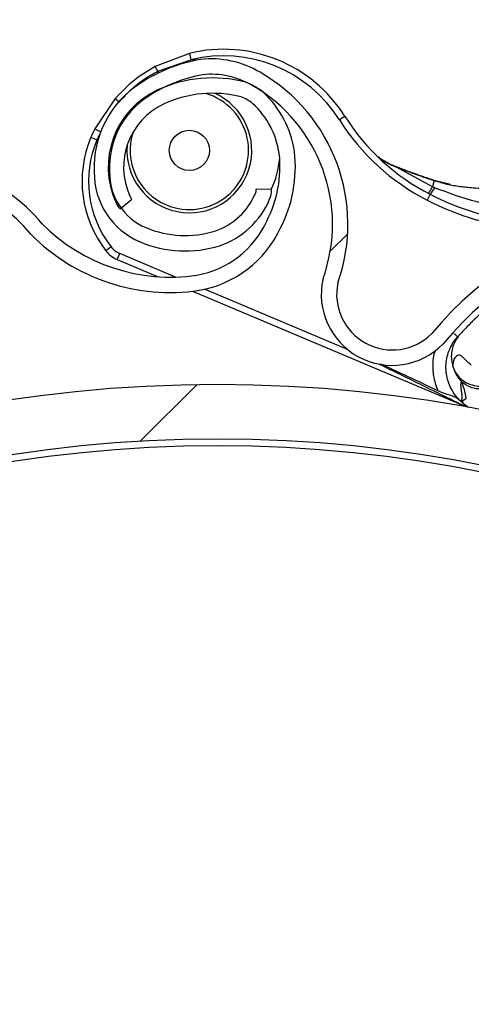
# Model space of a CAD drawing. Header units: inches. Extents: x 170 to 284, y 215 to 248.
# Tile 510 of 656: x 211.0846 to 211.1556, y 224.9447 to 225.0994. Entities that reach past the tile are written whole.
import ezdxf

# ---------------------------------------------------------------- set-up
doc = ezdxf.new("R2010")
doc.units = ezdxf.units.IN
doc.header["$LTSCALE"] = 0.25
doc.header["$MEASUREMENT"] = 0
doc.layers.add('ANNOTATIONS', color=1, linetype='Continuous')
doc.layers.add('RH FRONT OF HOOD', color=7, linetype='Continuous')
doc.styles.add('ARIAL', font='arial.ttf', dxfattribs={"height": 0.09375})
doc.dimstyles.new('STANDARD$0', dxfattribs={"dimtxt": 0.09375, "dimasz": 0.09375, "dimexe": 0.03125, "dimexo": 0.046875, "dimgap": 0.09, "dimtad": 0, "dimtih": 1, "dimtoh": 1, "dimdec": 4, "dimzin": 0, "dimdsep": 46, "dimtxsty": 'ARIAL', "dimcen": 0.09, "dimadec": 0, "dimazin": 0, "dimtfac": 1, "dimtdec": 4, "dimtofl": 0, "dimtmove": 0, "dimatfit": 1, "dimfxl": 1, "dimtolj": 1, "dimtzin": 0, "dimarcsym": 0})
pattern_1 = [(45, (200.7563139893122, 218.4993357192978), (-0.03026527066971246, 0.03026527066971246), [])]

# ---------------------------------------------------------------- blocks, each defined once
blk = doc.blocks.new('*D75')
at = {"layer": 'ANNOTATIONS', "color": 0, "lineweight": -2, "transparency": 16777216}
for p, q in [((209.9594651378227, 225.3844004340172), (209.9594651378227, 225.4781504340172)), ((210.5891923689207, 225.2906504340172), (209.9282151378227, 225.2906504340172)), ((211.1204829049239, 225.2379811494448), (209.9282151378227, 225.2379811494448)), ((209.9594651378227, 225.1442311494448), (209.9594651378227, 225.0504811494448)), ((209.9594651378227, 225.0504811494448), (209.8657151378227, 225.0504811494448))]:
    blk.add_line(p, q, dxfattribs=at)
at = {"layer": 'ANNOTATIONS', "color": 0, "transparency": 16777216}
for points in [[(209.9438401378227, 225.3844004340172), (209.9750901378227, 225.3844004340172), (209.9594651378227, 225.2906504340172)], [(209.9438401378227, 225.1442311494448), (209.9750901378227, 225.1442311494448), (209.9594651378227, 225.2379811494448)]]:
    blk.add_solid(points, dxfattribs=at)
at = {"layer": 'defpoints', "color": 0, "transparency": 16777216}
for p in [(210.6360673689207, 225.2906504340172), (209.9594651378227, 225.2379811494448), (211.1673579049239, 225.2379811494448)]:
    blk.add_point(p, dxfattribs=at)
at = {"layer": 'ANNOTATIONS', "color": 0, "transparency": 16777216, "insert": (209.6118125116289, 225.0504811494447), "char_height": 0.09375, "attachment_point": 5, "style": 'ARIAL'}
blk.add_mtext('\\A1;2 5/8"', dxfattribs=at)
blk = doc.blocks.new('*D76')
at = {"layer": 'ANNOTATIONS', "color": 0, "lineweight": -2, "transparency": 16777216}
for p, q in [((210.6277843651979, 225.6576941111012), (210.6277843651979, 226.3915711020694)), ((212.2068141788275, 224.9942942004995), (212.2068141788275, 226.3915711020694)), ((210.7215343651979, 226.3603211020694), (211.1070251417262, 226.3603211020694)), ((212.1130641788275, 226.3603211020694), (211.7275734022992, 226.3603211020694))]:
    blk.add_line(p, q, dxfattribs=at)
at = {"layer": 'ANNOTATIONS', "color": 0, "transparency": 16777216}
for points in [[(210.7215343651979, 226.3759461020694), (210.7215343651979, 226.3446961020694), (210.6277843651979, 226.3603211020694)], [(212.1130641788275, 226.3759461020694), (212.1130641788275, 226.3446961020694), (212.2068141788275, 226.3603211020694)]]:
    blk.add_solid(points, dxfattribs=at)
at = {"layer": 'defpoints', "color": 0, "transparency": 16777216}
for p in [(212.2068141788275, 226.3603211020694), (210.6277843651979, 225.6108191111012), (212.2068141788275, 224.9474192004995)]:
    blk.add_point(p, dxfattribs=at)
at = {"layer": 'ANNOTATIONS', "color": 0, "transparency": 16777216, "insert": (211.4172992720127, 226.3603211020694), "char_height": 0.09375, "attachment_point": 5, "style": 'ARIAL'}
blk.add_mtext('\\A1;DIM "A"', dxfattribs=at)

msp = doc.modelspace()

# ---------------------------------------------------------------- hatches: boundary and pattern name
at = {"layer": 'RH FRONT OF HOOD'}
h = msp.add_hatch(dxfattribs=at)
h.set_pattern_fill('ANSI31', color=256, scale=0.34241245, angle=2.8e-322, style=0)
h.set_pattern_definition([(45, (200.7896657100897, 218.4993357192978), (-0.03026527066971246, 0.03026527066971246), [])])
edge = h.paths.add_edge_path(flags=0)
edge.add_arc((211.0763061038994, 224.3915581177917), 0.021400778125, 89.9999999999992, 390.52248781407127, ccw=False)
edge.add_line((211.0763061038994, 224.4129588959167), (211.1490687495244, 224.4129588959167))
edge.add_arc((211.1490687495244, 224.8238538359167), 0.4108949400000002, 270, 450.0000000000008)
edge.add_line((211.1490687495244, 225.2347487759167), (210.6654111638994, 225.2347487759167))
edge.add_arc((210.6654111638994, 225.2390289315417), 0.004280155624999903, 180.0000000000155, 269.9999999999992, ccw=False)
edge.add_line((210.6611310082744, 225.2390289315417), (210.6611310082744, 225.2818304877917))
edge.add_arc((210.6654111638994, 225.2818304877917), 0.004280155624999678, 360, 540, ccw=False)
edge.add_line((210.6696913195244, 225.2818304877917), (210.6696913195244, 225.2390289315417))
edge.add_line((210.6696913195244, 225.2390289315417), (210.6664589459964, 225.2390289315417))
edge.add_line((210.6664589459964, 225.2390289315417), (210.6664589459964, 225.2818304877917))
edge.add_arc((210.6654111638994, 225.2818304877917), 0.001047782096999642, 360, 540.0000000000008)
edge.add_line((210.6643633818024, 225.2818304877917), (210.6643633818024, 225.2390289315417))
edge.add_arc((210.6654111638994, 225.2390289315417), 0.001047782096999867, 180, 270)
edge.add_line((210.6654111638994, 225.2379811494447), (211.1490687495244, 225.2379811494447))
edge.add_arc((211.1490687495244, 224.8238538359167), 0.4141273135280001, 269.9999999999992, 450, ccw=False)
edge.add_line((211.1490687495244, 224.4097265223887), (211.0763061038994, 224.4097265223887))
edge.add_arc((211.0763061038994, 224.3915581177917), 0.018168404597, 450.0000000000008, 750.5224878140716)
edge.add_arc((211.0910543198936, 224.4002532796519), 0.001047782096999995, 390.5224878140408, 495.0000000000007)
edge.add_line((211.0903134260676, 224.4009941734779), (211.0816182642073, 224.3922990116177))
edge.add_line((211.0816182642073, 224.3922990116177), (211.0793326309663, 224.3945846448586))
edge.add_line((211.0793326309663, 224.3945846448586), (211.0880277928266, 224.4032798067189))
edge.add_arc((211.0910543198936, 224.4002532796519), 0.004280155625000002, 390.522487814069, 495.0000000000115, ccw=False)
h = msp.add_hatch(dxfattribs=at)
h.set_pattern_fill('ANSI31', color=256, scale=0.34241245, style=0)
h.set_pattern_definition(pattern_1)
edge = h.paths.add_edge_path(flags=0)
edge.add_line((211.1157170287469, 225.2304686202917), (210.7733045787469, 225.2304686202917))
edge.add_line((210.7733045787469, 225.2304686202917), (210.7733045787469, 225.2347487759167))
edge.add_line((210.7733045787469, 225.2347487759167), (211.1157170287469, 225.2347487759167))
edge.add_arc((211.1157170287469, 224.8238538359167), 0.4108949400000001, 269.9999999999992, 450, ccw=False)
edge.add_line((211.1157170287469, 224.4129588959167), (211.0429543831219, 224.4129588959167))
edge.add_line((211.0429543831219, 224.4129588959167), (211.0429543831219, 224.4172390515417))
edge.add_line((211.0429543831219, 224.4172390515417), (211.1157170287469, 224.4172390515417))
edge.add_arc((211.1157170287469, 224.8238538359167), 0.406614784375, 270, 450.0000000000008)
h = msp.add_hatch(dxfattribs=at)
h.set_pattern_fill('ANSI31', color=256, scale=0.34241245, angle=2.8e-322, style=0)
h.set_pattern_definition(pattern_1)
edge = h.paths.add_edge_path(flags=0)
edge.add_arc((211.1201124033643, 225.0727969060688), 0.001712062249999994, 337.1636403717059, 359.3740606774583)
edge.add_line((211.1218243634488, 225.0727782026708), (211.1242382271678, 225.0727518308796))
edge.add_arc((211.1201124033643, 225.0727969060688), 0.004126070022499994, 337.1636403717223, 359.37406067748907, ccw=False)
edge.add_arc((211.111907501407, 225.0762520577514), 0.01302879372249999, 288.63980774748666, 337.1636403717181, ccw=False)
edge.add_arc((211.1106520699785, 225.0813877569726), 0.01830194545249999, 247.1636403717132, 287.2250133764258, ccw=False)
edge.add_arc((211.1081138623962, 225.0753603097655), 0.01176186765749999, 179.3044980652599, 247.1636403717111, ccw=False)
edge.add_arc((211.1120021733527, 225.0762121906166), 0.01566536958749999, 122.42070840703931, 182.5944401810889, ccw=False)
edge.add_arc((211.1174480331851, 225.0682344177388), 0.02532140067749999, 460.0178885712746, 483.1445737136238, ccw=False)
edge.add_arc((211.1147411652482, 225.0782168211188), 0.01504902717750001, 419.31935873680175, 456.4782900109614, ccw=False)
edge.add_arc((211.1086865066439, 225.0672797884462), 0.02754708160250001, 340.4721435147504, 420.0962141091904, ccw=False)
edge.add_arc((211.1432103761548, 225.0562710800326), 0.008748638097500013, 528.1222592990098, 675.1050725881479)
edge.add_arc((211.1929686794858, 225.0137686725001), 0.05672062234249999, 426.7342761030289, 500.1735401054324, ccw=False)
edge.add_arc((211.1326245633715, 224.8673823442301), 0.2150521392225, 410.5896679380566, 427.3696940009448, ccw=False)
edge.add_arc((211.2500684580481, 225.0119038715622), 0.02884824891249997, 352.32248383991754, 408.5773971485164, ccw=False)
edge.add_arc((211.3070635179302, 225.0067024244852), 0.0284373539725, 537.2842342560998, 590.8827079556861)
edge.add_arc((211.2982301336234, 224.9964896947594), 0.01494630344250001, 232.4550811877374, 287.7108324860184)
edge.add_arc((211.29788650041, 225.0003497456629), 0.0187470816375, 285.1215149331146, 318.6032563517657)
edge.add_arc((211.3014722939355, 224.996424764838), 0.0134739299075, 321.0411977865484, 359.4372861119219)
edge.add_arc((211.3089382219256, 224.9960673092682), 0.006011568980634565, 362.1461729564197, 382.8812140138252)
edge.add_arc((211.298447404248, 224.989859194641), 0.01816498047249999, 388.0629004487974, 427.163640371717)
edge.add_arc((211.3012513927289, 224.9965177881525), 0.01094007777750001, 427.1636403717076, 517.1636403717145)
edge.add_arc((211.2928887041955, 225.0000393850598), 0.001866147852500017, 517.1636403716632, 532.8058868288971)
edge.add_line((211.2910372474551, 225.0002730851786), (211.2886422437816, 225.0005753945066))
edge.add_arc((211.2928887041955, 225.0000393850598), 0.004280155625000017, 517.1636403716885, 532.805886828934, ccw=False)
edge.add_arc((211.3012513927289, 224.9965177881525), 0.01335408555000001, 427.16364037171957, 517.1636403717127, ccw=False)
edge.add_arc((211.298447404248, 224.989859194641), 0.020578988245, 387.77499868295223, 427.1636403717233, ccw=False)
edge.add_arc((211.3089382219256, 224.9960673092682), 0.008425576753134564, 361.7413075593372, 383.66335128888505, ccw=False)
edge.add_arc((211.3014722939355, 224.996424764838), 0.01588793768, 320.85394262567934, 359.63422106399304, ccw=False)
edge.add_arc((211.29788650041, 225.0003497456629), 0.02116108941, 285.2681711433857, 318.7408121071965, ccw=False)
edge.add_arc((211.2982301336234, 224.9964896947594), 0.01736031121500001, 232.34388850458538, 287.52949369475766, ccw=False)
edge.add_arc((211.3070635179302, 225.0067024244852), 0.030851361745, 177.0817976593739, 230.9431779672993, ccw=False)
edge.add_arc((211.2500684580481, 225.0119038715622), 0.02643424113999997, 352.105349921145, 408.4872534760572)
edge.add_arc((211.1326245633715, 224.8673823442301), 0.21263813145, 410.6013088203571, 427.3733299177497)
edge.add_arc((211.1929686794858, 225.0137686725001), 0.05430661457, 426.7202670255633, 500.278175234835)
edge.add_arc((211.1432103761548, 225.0562710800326), 0.01116264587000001, 167.2246792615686, 315.6927275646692, ccw=False)
edge.add_arc((211.1086865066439, 225.0672797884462), 0.02513307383, 340.1350405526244, 420.1342981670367)
edge.add_arc((211.1147411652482, 225.0782168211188), 0.01263501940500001, 419.2466876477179, 456.1463371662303)
edge.add_arc((211.1174480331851, 225.0682344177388), 0.022907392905, 460.2079467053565, 483.1833555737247)
edge.add_arc((211.1120021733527, 225.0762121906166), 0.01325136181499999, 482.3558808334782, 542.8988901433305)
edge.add_arc((211.1081138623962, 225.0753603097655), 0.009347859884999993, 538.8861644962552, 607.1636403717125)
edge.add_arc((211.1106520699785, 225.0813877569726), 0.01588793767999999, 247.1636403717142, 287.1158192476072)
edge.add_arc((211.111907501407, 225.0762520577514), 0.01061478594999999, 288.7981416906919, 337.1636403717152)
h = msp.add_hatch(dxfattribs=at)
h.set_pattern_fill('ANSI31', color=256, scale=0.34241245, angle=2.8e-322, style=0)
h.set_pattern_definition(pattern_1)
edge = h.paths.add_edge_path(flags=0)
edge.add_arc((210.9334444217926, 224.9939066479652), 0.001712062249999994, 384.7692737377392, 406.9796940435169)
edge.add_line((210.9346124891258, 224.9951583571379), (210.9362594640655, 224.9969232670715))
edge.add_arc((210.9334444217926, 224.9939066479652), 0.004126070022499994, 384.76927373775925, 406.97969404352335, ccw=False)
edge.add_arc((210.9253607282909, 224.9901767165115), 0.01302879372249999, 336.2454411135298, 384.7692737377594, ccw=False)
edge.add_arc((210.9207214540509, 224.9927121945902), 0.01830194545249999, 294.76927373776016, 334.8306467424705, ccw=False)
edge.add_arc((210.9234615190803, 224.9867737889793), 0.01176186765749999, 226.9101314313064, 294.76927373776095, ccw=False)
edge.add_arc((210.9254540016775, 224.9902197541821), 0.01566536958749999, 170.0263417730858, 230.2000735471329, ccw=False)
edge.add_arc((210.9350175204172, 224.9888627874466), 0.02532140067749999, 507.6235219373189, 530.7502070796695, ccw=False)
edge.add_arc((210.9258202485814, 224.9935941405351), 0.01504902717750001, 466.9249921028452, 504.08392337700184, ccw=False)
edge.add_arc((210.9298152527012, 224.9817485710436), 0.02754708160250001, 388.07777688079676, 467.701847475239, ccw=False)
edge.add_arc((210.9612224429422, 224.9998227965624), 0.008748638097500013, 215.7278926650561, 362.7107059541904)
edge.add_arc((211.0261599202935, 225.0079139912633), 0.05672062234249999, 114.33990946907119, 187.7791734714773, ccw=False)
edge.add_arc((211.0935835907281, 224.8646505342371), 0.2150521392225, 458.19530130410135, 474.9753273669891, ccw=False)
edge.add_arc((211.0660354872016, 225.0488261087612), 0.02884824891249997, 399.92811720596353, 456.1830305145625, ccw=False)
edge.add_arc((211.1083046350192, 225.0874112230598), 0.0284373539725, 224.8898676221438, 278.4883413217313)
edge.add_arc((211.1098912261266, 225.0740018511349), 0.01494630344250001, 280.0607145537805, 335.3164658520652)
edge.add_arc((211.1068088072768, 225.0763506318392), 0.0187470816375, 332.7271482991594, 366.2088897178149)
edge.add_arc((211.1121251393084, 225.0763524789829), 0.0134739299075, 368.6468311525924, 407.0429194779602)
edge.add_arc((211.1174228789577, 225.0816252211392), 0.006011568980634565, 409.7518063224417, 430.4868473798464)
edge.add_arc((211.1149344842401, 225.0696918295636), 0.01816498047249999, 435.6685338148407, 474.7692737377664)
edge.add_arc((211.1119075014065, 225.0762520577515), 0.01094007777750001, 474.7692737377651, 564.7692737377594)
edge.add_arc((211.1036683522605, 225.0724503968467), 0.001866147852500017, 204.7692737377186, 220.4115201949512)
edge.add_line((211.1022474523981, 225.071240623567), (211.1004094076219, 225.0696756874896))
edge.add_arc((211.1036683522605, 225.0724503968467), 0.004280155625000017, 204.769273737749, 220.4115201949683, ccw=False)
edge.add_arc((211.1119075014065, 225.0762520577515), 0.01335408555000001, 114.76927373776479, 204.7692737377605, ccw=False)
edge.add_arc((211.1149344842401, 225.0696918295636), 0.020578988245, 435.38063204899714, 474.7692737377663, ccw=False)
edge.add_arc((211.1174228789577, 225.0816252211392), 0.008425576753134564, 409.34694092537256, 431.2689846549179, ccw=False)
edge.add_arc((211.1121251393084, 225.0763524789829), 0.01588793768, 368.45957599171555, 407.2398544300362, ccw=False)
edge.add_arc((211.1068088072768, 225.0763506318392), 0.02116108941, 332.8738045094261, 366.34644547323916, ccw=False)
edge.add_arc((211.1098912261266, 225.0740018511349), 0.01736031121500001, 279.9495218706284, 335.13512706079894, ccw=False)
edge.add_arc((211.1083046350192, 225.0874112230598), 0.030851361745, 224.687431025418, 278.5488113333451, ccw=False)
edge.add_arc((211.0660354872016, 225.0488261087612), 0.02643424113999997, 399.7109832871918, 456.0928868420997)
edge.add_arc((211.0935835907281, 224.8646505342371), 0.21263813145, 458.2069421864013, 474.9789632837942)
edge.add_arc((211.0261599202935, 225.0079139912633), 0.05430661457, 474.3259003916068, 547.8838086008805)
edge.add_arc((210.9612224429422, 224.9998227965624), 0.01116264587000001, 214.8303126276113, 363.29836093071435, ccw=False)
edge.add_arc((210.9298152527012, 224.9817485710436), 0.02513307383, 387.7406739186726, 467.7399315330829)
edge.add_arc((210.9258202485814, 224.9935941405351), 0.01263501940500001, 466.8523210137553, 503.7519705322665)
edge.add_arc((210.9350175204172, 224.9888627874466), 0.022907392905, 507.8135800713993, 530.7889889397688)
edge.add_arc((210.9254540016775, 224.9902197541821), 0.01325136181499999, 529.9615141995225, 590.5045235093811)
edge.add_arc((210.9234615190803, 224.9867737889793), 0.009347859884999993, 226.49179786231, 294.7692737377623)
edge.add_arc((210.9207214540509, 224.9927121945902), 0.01588793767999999, 294.7692737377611, 334.7214526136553)
edge.add_arc((210.9253607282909, 224.9901767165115), 0.01061478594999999, 336.4037750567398, 384.7692737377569)
h = msp.add_hatch(dxfattribs=at)
h.set_pattern_fill('ANSI32', color=256, scale=0.34241245, angle=2.8e-322, style=0)
h.set_pattern_definition([(45, (200.7563139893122, 218.4993357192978), (-0.09079581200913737, 0.09079581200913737), []), (45, (200.8168445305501, 218.4993357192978), (-0.09079581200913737, 0.09079581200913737), [])])
edge = h.paths.add_edge_path(flags=0)
edge.add_arc((211.115717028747, 224.8238538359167), 0.2182879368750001, 180, 540, ccw=False)
edge = h.paths.add_edge_path(flags=0)
edge.add_arc((211.115717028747, 224.8238538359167), 0.2097276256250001, 180, 540, ccw=False)

# ---------------------------------------------------------------- linework, layer by layer
for p, q in [((211.1113097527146, 225.0941294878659), (211.1059459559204, 225.0920714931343)), ((211.1063613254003, 225.0913471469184), (211.1115528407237, 225.0931314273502)), ((211.1113097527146, 225.0941294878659), (211.1115528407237, 225.0931314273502)), ((211.1125565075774, 225.0930788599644), (211.1115528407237, 225.0931314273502)), ((211.1063613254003, 225.0913471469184), (211.1064770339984, 225.0910556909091)), ((211.0996503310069, 225.0870541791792), (211.0964473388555, 225.0822848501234)), ((211.1357770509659, 225.08422100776), (211.1349079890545, 225.0836733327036)), ((211.0964473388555, 225.0822848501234), (211.0973659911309, 225.0818251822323)), ((211.0958298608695, 225.0809429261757), (211.0967765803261, 225.0805442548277)), ((211.149548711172, 225.0731497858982), (211.1438713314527, 225.0762459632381)), ((211.1496642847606, 225.0741874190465), (211.1498238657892, 225.0741353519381)), ((211.1523394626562, 225.0735023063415), (211.1498209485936, 225.0741670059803)), ((211.1004094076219, 225.0696756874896), (211.1022474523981, 225.071240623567)), ((211.1242382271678, 225.0727518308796), (211.1218243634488, 225.0727782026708)), ((211.1491659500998, 225.0719853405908), (211.1486985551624, 225.0710705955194)), ((211.0989879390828, 225.0637418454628), (211.0981766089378, 225.0631117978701)), ((211.099964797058, 225.0617395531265), (211.100363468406, 225.0626862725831)), ((211.1091494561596, 225.0589864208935), (211.100363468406, 225.0626862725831)), ((211.099964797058, 225.0617395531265), (211.1063771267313, 225.0590392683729)), ((211.1117946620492, 225.0567578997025), (211.1546660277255, 225.0387044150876)), ((211.1361720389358, 225.0476069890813), (211.1137087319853, 225.0570664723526)), ((211.1536663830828, 225.0497849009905), (211.1534883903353, 225.049587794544)), ((211.1538414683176, 225.0499773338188), (211.1537221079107, 225.0498465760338)), ((211.1542593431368, 225.0392332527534), (211.1540394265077, 225.0394303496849))]:
    msp.add_line(p, q, dxfattribs=at)
at = {"layer": 'RH FRONT OF HOOD', "flags": 128}
msp.add_lwpolyline([(211.1438210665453, 225.0763035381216), (211.1438388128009, 225.0763261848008), (211.1438538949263, 225.0763404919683), (211.1438658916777, 225.0763460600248), (211.1438744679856, 225.0763427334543), (211.1438793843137, 225.076330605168), (211.1438805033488, 225.0763100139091), (211.1438777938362, 225.0762815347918), (211.1438713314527, 225.0762459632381)], dxfattribs=at)
at = {"layer": 'RH FRONT OF HOOD'}
for centre, radius in [((211.1113097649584, 225.0788826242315), 0.003155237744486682), ((211.1157170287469, 224.8238538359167), 0.218287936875), ((211.1157170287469, 224.8238538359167), 0.2097276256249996), ((211.1157170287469, 224.8238538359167), 0.20865758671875)]:
    msp.add_circle(centre, radius, dxfattribs=at)
for centre, radius, start, end in [((211.1157170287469, 224.8238538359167), 0.4141273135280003, 270, 90), ((211.1157170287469, 224.8238538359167), 0.4108949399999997, 270, 90), ((211.1157170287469, 224.8238538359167), 0.406614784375, 270, 90), ((211.1166576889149, 225.0721721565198), 0.02259922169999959, 32.21876407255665, 103.6884620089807), ((211.1174480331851, 225.0682344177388), 0.02532140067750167, 100.0178885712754, 123.1445737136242), ((211.1166576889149, 225.0721721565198), 0.02157198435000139, 32.21876407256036, 103.6884620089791), ((211.1147411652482, 225.0782168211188), 0.01504902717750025, 59.31935873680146, 96.47829001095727), ((211.0985961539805, 225.0873755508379), 0.008721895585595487, 27.08805321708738, 32.57536083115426), ((211.1174480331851, 225.0682344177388), 0.0229073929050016, 100.2079467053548, 123.1833555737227), ((211.1149344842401, 225.0696918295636), 0.02057898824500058, 75.38063204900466, 114.7692737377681), ((211.1147411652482, 225.0782168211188), 0.01263501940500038, 59.24668764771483, 96.14633716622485), ((211.1086865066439, 225.0672797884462), 0.02754708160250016, 340.4721435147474, 60.09621410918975), ((211.1120021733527, 225.0762121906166), 0.01566536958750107, 122.4207084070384, 182.594440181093), ((211.1119075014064, 225.0762520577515), 0.01335408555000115, 114.7692737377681, 204.769273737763), ((211.1174228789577, 225.0816252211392), 0.008425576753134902, 49.34694092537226, 71.2689846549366), ((211.1086865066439, 225.0672797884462), 0.02513307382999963, 340.1350405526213, 60.1342981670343), ((211.1120021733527, 225.0762121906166), 0.01325136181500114, 122.3558808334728, 182.8988901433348), ((211.1055228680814, 225.0928226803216), 0.008231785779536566, 224.4879613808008, 229.8504306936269), ((211.1113097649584, 225.0788826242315), 0.009810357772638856, 175.0190950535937, 66.124991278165), ((211.1149344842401, 225.0696918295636), 0.01816498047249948, 75.66853381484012, 114.7692737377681), ((211.1113097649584, 225.0788826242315), 0.009303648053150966, 247.1636403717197, 73.99952758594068), ((211.1174228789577, 225.0816252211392), 0.006011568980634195, 49.75180632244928, 70.48684737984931), ((211.1121251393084, 225.0763524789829), 0.01588793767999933, 8.45957599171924, 47.23985443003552), ((211.1119075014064, 225.0762520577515), 0.01094007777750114, 114.7692737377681, 204.769273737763), ((211.1121251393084, 225.0763524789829), 0.01347392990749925, 8.646831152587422, 47.04291947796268), ((211.1647457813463, 225.1024768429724), 0.03526848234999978, 212.2187640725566, 242.9349440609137), ((211.1647457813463, 225.1024768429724), 0.03424124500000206, 212.2187640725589, 242.9349440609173), ((211.1166576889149, 225.0721721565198), 0.02259922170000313, 153.4178994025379, 157.1636403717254), ((211.1122396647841, 225.0740326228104), 0.01780544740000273, 157.1636403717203, 217.8315302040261), ((211.1122396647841, 225.0740326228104), 0.01677821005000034, 157.1636403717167, 217.8315302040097), ((211.1166576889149, 225.0721721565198), 0.02157198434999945, 153.4178994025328, 157.1636403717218), ((211.1113097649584, 225.0788826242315), 0.009303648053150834, 161.804866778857, 247.1636403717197), ((211.0660354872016, 225.0488261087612), 0.02884824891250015, 39.92811720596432, 96.18303051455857), ((211.1068088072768, 225.0763506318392), 0.01874708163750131, 332.7271482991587, 6.208889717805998), ((211.1113097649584, 225.0788826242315), 0.01425087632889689, 334.5225369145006, 355.1303432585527), ((211.1068088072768, 225.0763506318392), 0.02116108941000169, 332.8738045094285, 6.346445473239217), ((211.0660354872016, 225.0488261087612), 0.02643424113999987, 39.7109832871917, 96.09288684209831), ((211.1081138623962, 225.0753603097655), 0.01176186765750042, 179.3044980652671, 247.1636403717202), ((211.1081138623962, 225.0753603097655), 0.00934785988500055, 178.8861644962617, 247.1636403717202), ((211.1466587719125, 225.074428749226), 0.003500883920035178, 315.7379981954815, 336.2062584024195), ((211.1496964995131, 225.0742140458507), 3.319259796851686e-05, 131.4525723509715, 169.4510484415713), ((211.1494966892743, 225.0742475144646), 0.0001780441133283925, 340.273475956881, 357.2344042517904), ((211.1036683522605, 225.0724503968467), 0.001866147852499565, 204.7692737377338, 220.411520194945), ((211.111907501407, 225.0762520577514), 0.01061478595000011, 288.7981416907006, 337.1636403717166), ((211.1201124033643, 225.0727969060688), 0.00171206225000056, 337.1636403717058, 359.3740606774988), ((211.1201124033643, 225.0727969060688), 0.004126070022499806, 337.1636403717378, 359.3740606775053), ((211.1687965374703, 225.1104046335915), 0.04314396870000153, 242.9349440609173, 264.112107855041), ((211.1036683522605, 225.0724503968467), 0.004280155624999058, 204.7692737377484, 220.4115201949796), ((211.111907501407, 225.0762520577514), 0.01302879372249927, 288.639807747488, 337.1636403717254), ((211.1687965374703, 225.1104046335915), 0.04417120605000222, 242.9349440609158, 264.1121078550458), ((211.1929686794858, 225.0137686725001), 0.0567206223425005, 66.73427610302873, 140.1735401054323), ((211.1083046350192, 225.0874112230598), 0.02843735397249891, 224.8898676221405, 278.4883413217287), ((211.1106520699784, 225.0813877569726), 0.01588793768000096, 247.1636403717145, 287.1158192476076), ((211.1098912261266, 225.0740018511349), 0.01494630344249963, 280.0607145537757, 335.31646585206), ((211.1098912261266, 225.0740018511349), 0.01736031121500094, 279.9495218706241, 335.1351270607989), ((211.1929686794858, 225.0137686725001), 0.05430661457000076, 66.72026702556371, 140.2781752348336), ((211.1083046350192, 225.0874112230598), 0.03085136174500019, 224.6874310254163, 278.5488113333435), ((211.1016923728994, 225.0658420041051), 0.003424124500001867, 217.831530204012, 247.1636403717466), ((211.1106520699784, 225.0813877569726), 0.01830194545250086, 247.1636403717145, 287.2250133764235), ((211.1016923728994, 225.0658420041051), 0.004451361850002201, 217.8315302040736, 247.1636403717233), ((211.1432103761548, 225.0562710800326), 0.01116264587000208, 167.2246792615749, 315.6927275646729), ((211.1432103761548, 225.0562710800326), 0.008748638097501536, 168.1222592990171, 315.1050725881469)]:
    msp.add_arc(centre, radius, start, end, dxfattribs=at)
for points, knots in [([(211.1059459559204, 225.0920714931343), (211.1048026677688, 225.0913888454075), (211.1024781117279, 225.0900008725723), (211.1006031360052, 225.0880470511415), (211.0996503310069, 225.0870541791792)], [0, 0, 0, 0, 0.491830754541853, 0.9999999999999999, 0.9999999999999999, 0.9999999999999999, 0.9999999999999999]), ([(211.1002637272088, 225.0864876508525), (211.1009900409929, 225.0872761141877), (211.1024637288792, 225.088875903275), (211.1046109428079, 225.0904076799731), (211.1059711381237, 225.0911377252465), (211.1063613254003, 225.0913471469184)], [0, 0, 0, 0, 0.4093476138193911, 0.8305647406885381, 1, 1, 1, 1]), ([(211.1406584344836, 225.0781403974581), (211.1408403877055, 225.0779860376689), (211.1415108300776, 225.0774172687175), (211.1426920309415, 225.0767762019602), (211.1436218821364, 225.0763581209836), (211.1438713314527, 225.0762459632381)], [0, 0, 0, 0, 0.2141804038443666, 0.7891897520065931, 1, 1, 1, 1]), ([(211.1438210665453, 225.0763035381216), (211.1435600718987, 225.0764076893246), (211.1427557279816, 225.0767286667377), (211.1420526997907, 225.0771552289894), (211.1415777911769, 225.0774433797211)], [0, 0, 0, 0, 0.3244814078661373, 0.9999999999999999, 0.9999999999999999, 0.9999999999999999, 0.9999999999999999]), ([(211.1496638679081, 225.0742201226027), (211.1489760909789, 225.0744450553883), (211.1469996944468, 225.0750914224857), (211.1450755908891, 225.0758251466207), (211.1438210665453, 225.0763035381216)], [0, 0, 0, 0, 0.3479954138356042, 1, 1, 1, 1]), ([(211.1438713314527, 225.0762459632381), (211.1451177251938, 225.0757789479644), (211.1470263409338, 225.0750638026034), (211.148984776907, 225.0744131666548), (211.1496642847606, 225.0741874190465)], [0, 0, 0, 0, 0.6530354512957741, 1, 1, 1, 1]), ([(211.149548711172, 225.0731497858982), (211.149564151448, 225.073202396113), (211.1496355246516, 225.073445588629), (211.1497358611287, 225.0737990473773), (211.1497972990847, 225.0740338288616), (211.1498238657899, 225.0741353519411)], [0, 0, 0, 0, 0.1354579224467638, 0.6261588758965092, 1, 1, 1, 1]), ([(211.149862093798, 225.0730163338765), (211.1497575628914, 225.0730605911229), (211.1496530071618, 225.073104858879), (211.1495487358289, 225.0731497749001), (211.1495487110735, 225.0731497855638)], [0, 0, 0, 0, 0.9997625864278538, 1, 1, 1, 1]), ([(211.1498209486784, 225.074167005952), (211.1498243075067, 225.0741741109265), (211.1498311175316, 225.0741885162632), (211.1498344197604, 225.0741880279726), (211.1498326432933, 225.0741719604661), (211.149826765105, 225.0741474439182), (211.1498238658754, 225.0741353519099)], [0, 0, 0, 0, 0.2466091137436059, 0.5000000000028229, 0.7533908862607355, 1, 1, 1, 1]), ([(211.1498238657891, 225.0741353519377), (211.1504955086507, 225.0739407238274), (211.1518232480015, 225.0735559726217), (211.1538804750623, 225.0732047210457), (211.1562134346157, 225.0729662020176), (211.1587115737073, 225.0728907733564), (211.1604527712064, 225.07296022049), (211.1612701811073, 225.0729928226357)], [0, 0, 0, 0, 0.1754155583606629, 0.3467708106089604, 0.5287700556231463, 0.7787798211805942, 1, 1, 1, 1]), ([(211.1631790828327, 225.0696797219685), (211.1631790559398, 225.0696797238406), (211.1626053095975, 225.0697196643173), (211.1603542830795, 225.0699368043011), (211.1558167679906, 225.0707766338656), (211.1520487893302, 225.0721938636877), (211.149862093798, 225.0730163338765)], [0, 0, 0, 0, 5.869764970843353e-06, 0.1252288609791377, 0.4923383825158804, 1, 1, 1, 1]), ([(211.1578462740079, 225.0539051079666), (211.1574989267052, 225.0535980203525), (211.1565476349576, 225.0527569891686), (211.15544847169, 225.0516648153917), (211.1545092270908, 225.0507001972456), (211.1539664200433, 225.0501138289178), (211.1538828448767, 225.0500225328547), (211.1538414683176, 225.0499773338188)], [0, 0, 0, 0, 0.1282528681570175, 0.3512504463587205, 0.5733912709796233, 0.7887937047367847, 1, 1, 1, 1]), ([(211.1540394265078, 225.0394303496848), (211.1540394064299, 225.0394303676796), (211.1533961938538, 225.0400068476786), (211.1523470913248, 225.0413588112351), (211.1517701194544, 225.0431768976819), (211.1515922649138, 225.0449786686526), (211.1517970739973, 225.0468161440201), (211.1526332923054, 225.0485443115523), (211.1533070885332, 225.0493858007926), (211.1534883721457, 225.0495877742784), (211.1534883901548, 225.0495877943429)], [0, 0, 0, 0, 7.189415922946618e-06, 0.2303203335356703, 0.4448965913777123, 0.4983905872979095, 0.7130087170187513, 0.927629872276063, 0.9999928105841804, 1, 1, 1, 1]), ([(211.1538414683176, 225.0499773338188), (211.1534539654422, 225.0494510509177), (211.1528576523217, 225.0486411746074), (211.1525239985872, 225.0473163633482), (211.1524638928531, 225.0462554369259), (211.1525854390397, 225.045447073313), (211.1527183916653, 225.0450127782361), (211.1527473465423, 225.0449181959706)], [0, 0, 0, 0, 0.3580314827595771, 0.5509607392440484, 0.7480445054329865, 0.9451282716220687, 1, 1, 1, 1]), ([(211.1528705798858, 225.0501423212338), (211.1529290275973, 225.0500898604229), (211.1531580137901, 225.0498843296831), (211.1534143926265, 225.0496542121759), (211.153463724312, 225.0496099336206), (211.1534883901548, 225.0495877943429)], [0, 0, 0, 0, 0.1462931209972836, 0.573146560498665, 1, 1, 1, 1]), ([(211.1537221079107, 225.0498465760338), (211.1536747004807, 225.0497946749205), (211.1535322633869, 225.0496387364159), (211.1536452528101, 225.0497612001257), (211.1537779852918, 225.0499084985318), (211.1536817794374, 225.0498019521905), (211.1536663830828, 225.0497849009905)], [0, 0, 0, 0, 0.1877582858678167, 0.5641255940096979, 0.9302446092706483, 1, 1, 1, 1]), ([(211.1499582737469, 225.0473504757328), (211.1499576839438, 225.0473492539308), (211.1495072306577, 225.0464161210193), (211.1495427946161, 225.0450295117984), (211.149715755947, 225.0429263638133), (211.1500790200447, 225.041895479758), (211.1503557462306, 225.0411101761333)], [0, 0, 0, 0, 0.0006402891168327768, 0.4890112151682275, 0.6107405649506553, 1, 1, 1, 1]), ([(211.1556374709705, 225.0451461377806), (211.155342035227, 225.0453987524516), (211.1549301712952, 225.0457509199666), (211.1544773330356, 225.0462147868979), (211.1541421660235, 225.0465343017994), (211.1537567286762, 225.0467643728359), (211.1533115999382, 225.0466389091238), (211.1527489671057, 225.0459216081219), (211.1527479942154, 225.0453192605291), (211.1527473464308, 225.0449181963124)], [0, 0, 0, 0, 0.1001269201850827, 0.1395859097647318, 0.1897135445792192, 0.258234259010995, 0.3697357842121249, 0.5803479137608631, 1, 1, 1, 1]), ([(211.1411501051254, 225.045312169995), (211.1432732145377, 225.0442698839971), (211.1464796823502, 225.042695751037), (211.1502715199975, 225.0408335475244), (211.1522567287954, 225.0398529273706), (211.1533368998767, 225.0393248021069), (211.1539326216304, 225.0390447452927), (211.1542622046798, 225.0388918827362), (211.154444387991, 225.0388079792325), (211.154545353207, 225.0387615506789), (211.1546054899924, 225.0387338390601), (211.154640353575, 225.0387176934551), (211.15466162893, 225.0387077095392), (211.1546715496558, 225.038702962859), (211.1546762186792, 225.0387005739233), (211.1546766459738, 225.0387001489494), (211.1546735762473, 225.0387012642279), (211.1546689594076, 225.038703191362), (211.1546660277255, 225.0387044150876)], [0, 0, 0, 0, 0.4681368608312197, 0.7070129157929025, 0.8371325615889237, 0.9079072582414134, 0.9470740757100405, 0.9687898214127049, 0.9808770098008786, 0.9876679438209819, 0.9915546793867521, 0.9947708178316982, 0.9959953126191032, 0.9972287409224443, 0.9978484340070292, 0.9984730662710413, 0.9990304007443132, 1, 1, 1, 1]), ([(211.1503557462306, 225.0411101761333), (211.1495665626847, 225.0414895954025), (211.1465813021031, 225.0429248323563), (211.1435684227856, 225.0443013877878), (211.1413520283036, 225.0453140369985)], [0, 0, 0, 0, 0.2643600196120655, 0.9999999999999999, 0.9999999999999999, 0.9999999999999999, 0.9999999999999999]), ([(211.1527473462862, 225.0449181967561), (211.1528749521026, 225.0446013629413), (211.1531441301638, 225.0439330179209), (211.1538679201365, 225.0430490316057), (211.1548512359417, 225.0423244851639), (211.1560473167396, 225.0418875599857), (211.1573181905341, 225.0418045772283), (211.1585108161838, 225.0420705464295), (211.1595305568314, 225.0425870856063), (211.1600472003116, 225.0430898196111), (211.1602921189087, 225.0433281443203)], [0, 0, 0, 0, 0.1098512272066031, 0.2317256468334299, 0.363177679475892, 0.499999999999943, 0.6368223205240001, 0.7682743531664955, 0.8901487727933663, 1, 1, 1, 1]), ([(211.1527473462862, 225.044918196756), (211.1529213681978, 225.0444397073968), (211.1532199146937, 225.0436188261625), (211.1537213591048, 225.0429543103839), (211.1539833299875, 225.0426556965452), (211.1540589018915, 225.0425743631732), (211.1540782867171, 225.0425533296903), (211.1540847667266, 225.0425462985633)], [0, 0, 0, 0, 0.5022803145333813, 0.8616962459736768, 0.9584272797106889, 0.9861029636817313, 1, 1, 1, 1]), ([(211.154039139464, 225.0394306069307), (211.1540673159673, 225.0394744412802), (211.1541249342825, 225.039564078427), (211.1541766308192, 225.039734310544), (211.1542056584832, 225.0399302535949), (211.154209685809, 225.0401477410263), (211.1541960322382, 225.0403758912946), (211.1541711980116, 225.0406085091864), (211.1541353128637, 225.0408702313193), (211.1540974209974, 225.0411257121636), (211.1540652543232, 225.0413536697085), (211.1540405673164, 225.041544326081), (211.1540226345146, 225.041723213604), (211.1540113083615, 225.0419066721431), (211.1540102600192, 225.0420822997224), (211.1540237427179, 225.0422473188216), (211.1540516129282, 225.0423986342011), (211.1540845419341, 225.0424841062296), (211.1541006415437, 225.0425258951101)], [0, 0, 0, 0, 0.06578093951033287, 0.1345158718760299, 0.2062058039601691, 0.27713025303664, 0.3450539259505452, 0.411816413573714, 0.4774590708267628, 0.563672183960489, 0.622780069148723, 0.6670965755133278, 0.724168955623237, 0.7778304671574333, 0.8321346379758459, 0.8905164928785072, 0.9464714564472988, 0.9999999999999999, 0.9999999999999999, 0.9999999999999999, 0.9999999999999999]), ([(211.1541006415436, 225.0425258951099), (211.1541516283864, 225.0423911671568), (211.154259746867, 225.0421054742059), (211.1543903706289, 225.0416890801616), (211.1544818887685, 225.0413571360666), (211.1545430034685, 225.0411113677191), (211.1545796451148, 225.0409559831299), (211.1546148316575, 225.0407982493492), (211.154648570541, 225.0406381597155), (211.1546824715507, 225.0404677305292), (211.154714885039, 225.0402934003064), (211.1547431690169, 225.040136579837), (211.1547610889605, 225.040021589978), (211.1547731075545, 225.0399398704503), (211.1547675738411, 225.0398754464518), (211.1547432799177, 225.0398150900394), (211.1546966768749, 225.0397594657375), (211.1546250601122, 225.0397097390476), (211.1545276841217, 225.0396704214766), (211.1544402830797, 225.0396307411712), (211.1543724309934, 225.0395992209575), (211.1543298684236, 225.0395774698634), (211.1542940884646, 225.0395578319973), (211.1542666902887, 225.0395251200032), (211.1542433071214, 225.0394760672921), (211.154233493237, 225.0394085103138), (211.1542373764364, 225.0393289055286), (211.1542526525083, 225.0392645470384), (211.1542602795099, 225.0392324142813)], [0, 0, 0, 0, 0.08480730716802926, 0.1798353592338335, 0.2850849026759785, 0.3228266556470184, 0.3617275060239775, 0.4017874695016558, 0.443006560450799, 0.4853847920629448, 0.5351510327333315, 0.5813528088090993, 0.6105805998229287, 0.6293562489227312, 0.6489120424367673, 0.6766412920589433, 0.7075477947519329, 0.7416323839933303, 0.7850907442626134, 0.8280699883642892, 0.8539878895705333, 0.8729964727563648, 0.8850957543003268, 0.9032140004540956, 0.9275168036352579, 0.9517481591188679, 0.9759089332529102, 0.9999999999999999, 0.9999999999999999, 0.9999999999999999, 0.9999999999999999]), ([(211.1603840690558, 225.0428711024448), (211.1599662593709, 225.042494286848), (211.1593235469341, 225.0419146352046), (211.1582194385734, 225.0415136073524), (211.1573164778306, 225.0413657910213), (211.1564027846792, 225.0414132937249), (211.1552614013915, 225.0416903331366), (211.1545590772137, 225.042195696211), (211.1541025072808, 225.0425242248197)], [0, 0, 0, 0, 0.2394514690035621, 0.3683457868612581, 0.4999761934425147, 0.6316105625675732, 0.7605158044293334, 1, 1, 1, 1]), ([(211.1538601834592, 225.0395880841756), (211.1536475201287, 225.0397475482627), (211.1531012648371, 225.0401571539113), (211.1520103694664, 225.0404883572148), (211.1509546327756, 225.0408292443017), (211.1504512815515, 225.0410653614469), (211.1503557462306, 225.0411101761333)], [0, 0, 0, 0, 0.2412678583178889, 0.6197299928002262, 0.9278253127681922, 1, 1, 1, 1]), ([(211.1538601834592, 225.0395880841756), (211.1539139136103, 225.0395410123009), (211.1540349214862, 225.0394349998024), (211.1541791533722, 225.0393053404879), (211.1542593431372, 225.039233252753)], [0, 0, 0, 0, 0.4440219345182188, 1, 1, 1, 1]), ([(211.1542638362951, 225.0392181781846), (211.1542638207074, 225.0392181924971), (211.1541329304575, 225.0393383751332), (211.1539965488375, 225.0394632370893), (211.1538601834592, 225.0395880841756)], [0, 0, 0, 0, 0.0001190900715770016, 1, 1, 1, 1]), ([(211.1551560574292, 225.0384980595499), (211.155102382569, 225.0385362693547), (211.1548455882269, 225.0387190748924), (211.1545124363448, 225.0389857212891), (211.1542638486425, 225.039218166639), (211.1542638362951, 225.0392181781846)], [0, 0, 0, 0, 0.2090106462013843, 0.9999607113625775, 1, 1, 1, 1]), ([(211.1546660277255, 225.0387044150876), (211.1546709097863, 225.0387023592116), (211.15470021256, 225.0386900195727), (211.1547909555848, 225.0386518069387), (211.1548565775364, 225.0386241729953), (211.1549039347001, 225.0386042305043)], [0, 0, 0, 0, 0.05271003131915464, 0.31637256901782, 1, 1, 1, 1])]:
    msp.add_open_spline(points, degree=3, knots=knots, dxfattribs=at)
msp.add_open_spline([(211.1488419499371, 225.0721530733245), (211.1488635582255, 225.0721595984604), (211.1489067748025, 225.0721726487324), (211.1490645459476, 225.0723761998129), (211.1492769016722, 225.072694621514), (211.1494581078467, 225.0729980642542), (211.149548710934, 225.0731497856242)], degree=3, dxfattribs=at)

# ---------------------------------------------------------------- dimensions: what is measured, and where the dimension line sits
at = {"layer": 'ANNOTATIONS'}
dim = msp.add_linear_dim(base=(212.2068141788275, 226.3603211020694), p1=(210.6277843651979, 225.6108191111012), p2=(212.2068141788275, 224.9474192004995), text='DIM "A"', dimstyle='STANDARD$0', dxfattribs=at)
dim.commit()
dim.dimension.update_dxf_attribs({"geometry": '*D76', "text_midpoint": (211.4172992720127, 226.3603211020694)})
dim = msp.add_linear_dim(base=(209.9594651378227, 225.2379811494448), p1=(210.6360673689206, 225.2906504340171), p2=(211.1673579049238, 225.2379811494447), angle=90, text='2 5/8"', dimstyle='STANDARD$0', dxfattribs=at)
dim.commit()
dim.dimension.update_dxf_attribs({"geometry": '*D75', "text_midpoint": (209.6118125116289, 225.0504811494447)})

doc.saveas('drawing.dxf')
